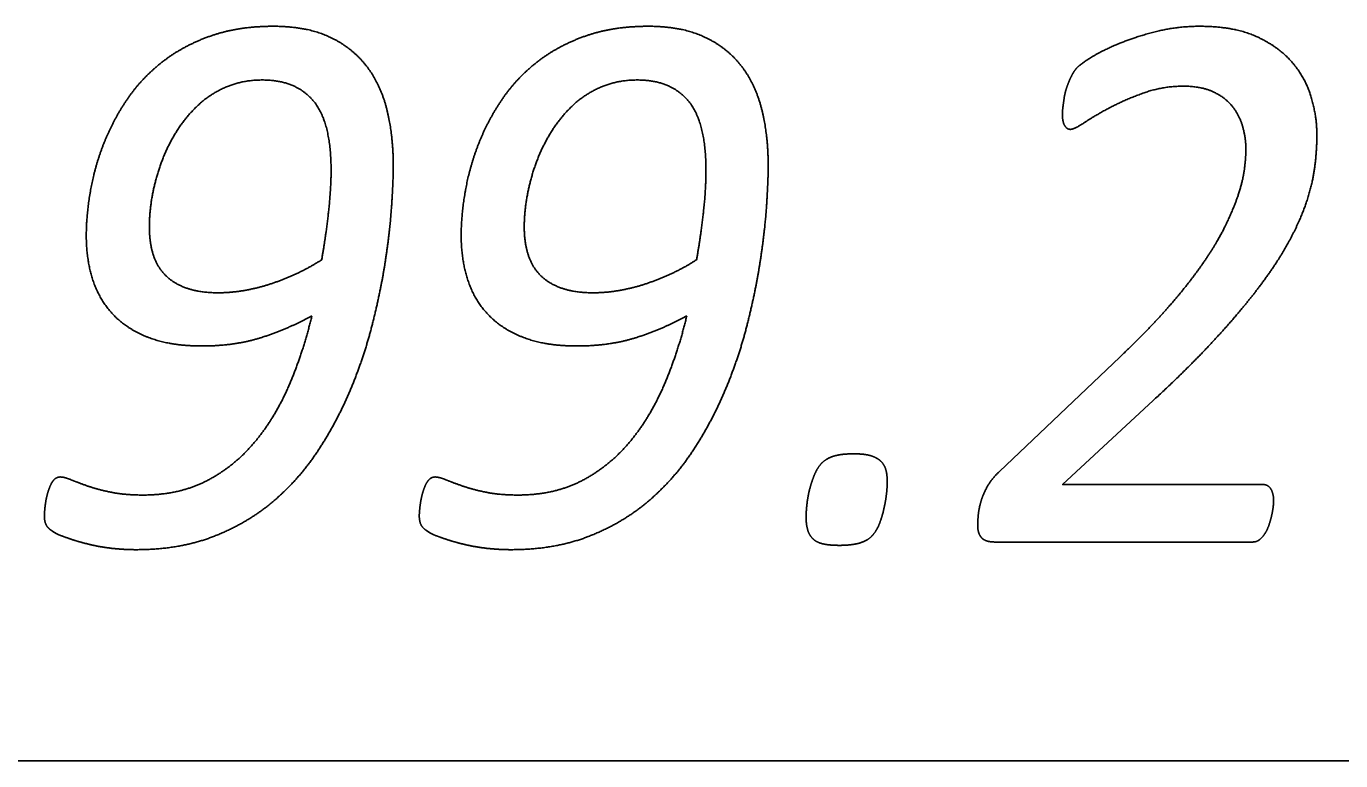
# Model space of a CAD drawing. Extents: x -14196 to 143, y -6096 to 28.
# Drawn here: x 81.4386 to 81.7603, y -7.5789 to -7.399 of the extents above; entities that cross this region are included whole.
import ezdxf

# ---------------------------------------------------------------- set-up
doc = ezdxf.new("R2010")
doc.units = 0
doc.layers.add('RS_Raster1', color=7, linetype='Continuous')
doc.layers.add('SH_Text', color=7, linetype='Continuous')

msp = doc.modelspace()

# ---------------------------------------------------------------- linework, layer by layer
at = {"layer": 'RS_Raster1'}
msp.add_line((81.09453, -7.57886), (94.54453, -7.57886), dxfattribs=at)
at = {"layer": 'SH_Text'}
for p, q in [((81.46868, -7.44818), (81.46868, -7.44818)), ((81.56046, -7.44818), (81.56046, -7.44818)), ((81.45324, -7.45033), (81.45324, -7.45033)), ((81.54502, -7.45033), (81.54502, -7.45033)), ((81.67678, -7.50804), (81.70626, -7.48)), ((81.64933, -7.51054), (81.64933, -7.51054)), ((81.74392, -7.51517), (81.74392, -7.51517)), ((81.73887, -7.5253), (81.67556, -7.5253))]:
    msp.add_line(p, q, dxfattribs=at)
msp.add_lwpolyline([(81.7144, -7.49068), (81.69223, -7.51122), (81.74117, -7.51122)], dxfattribs=at)
for points in [[(81.49903, -7.39901), (81.49054, -7.39901), (81.48387, -7.40132)], [(81.51265, -7.40156), (81.5071, -7.39901), (81.49903, -7.39901)], [(81.59082, -7.39901), (81.58233, -7.39901), (81.57565, -7.40132)], [(81.60443, -7.40156), (81.59889, -7.39901), (81.59082, -7.39901)], [(81.70653, -7.40306), (81.7106, -7.40142), (81.71555, -7.40021)], [(81.71555, -7.40021), (81.72051, -7.39901), (81.72582, -7.39901)], [(81.72582, -7.39901), (81.73432, -7.39901), (81.7399, -7.40161)], [(81.48387, -7.40132), (81.4772, -7.40363), (81.47207, -7.40758)], [(81.52174, -7.40863), (81.51819, -7.40411), (81.51265, -7.40156)], [(81.57565, -7.40132), (81.56898, -7.40363), (81.56385, -7.40758)], [(81.61352, -7.40863), (81.60998, -7.40411), (81.60443, -7.40156)], [(81.69958, -7.40643), (81.70246, -7.40469), (81.70653, -7.40306)], [(81.7399, -7.40161), (81.74548, -7.4042), (81.74871, -7.40815)], [(81.69573, -7.40922), (81.69671, -7.40816), (81.69958, -7.40643)], [(81.47207, -7.40758), (81.46694, -7.41153), (81.4634, -7.41668)], [(81.52684, -7.41946), (81.52529, -7.41316), (81.52174, -7.40863)], [(81.56385, -7.40758), (81.55872, -7.41153), (81.55519, -7.41668)], [(81.61862, -7.41946), (81.61707, -7.41316), (81.61352, -7.40863)], [(81.69463, -7.41081), (81.69512, -7.4099), (81.69573, -7.40922)], [(81.74871, -7.40815), (81.75194, -7.41209), (81.75322, -7.41671)], [(81.48085, -7.41813), (81.4839, -7.41533), (81.4878, -7.41375)], [(81.4878, -7.41375), (81.49169, -7.41216), (81.49638, -7.41216)], [(81.49638, -7.41216), (81.50455, -7.41216), (81.50886, -7.41731)], [(81.57263, -7.41813), (81.57569, -7.41533), (81.57958, -7.41375)], [(81.57958, -7.41375), (81.58348, -7.41216), (81.58817, -7.41216)], [(81.58817, -7.41216), (81.59634, -7.41216), (81.60064, -7.41731)], [(81.69304, -7.41471), (81.69335, -7.41365), (81.69375, -7.41269)], [(81.69375, -7.41269), (81.69414, -7.41173), (81.69463, -7.41081)], [(81.72183, -7.41368), (81.71678, -7.41368), (81.71218, -7.41531)], [(81.72947, -7.41522), (81.72645, -7.41368), (81.72183, -7.41368)], [(81.4634, -7.41668), (81.45987, -7.42183), (81.45761, -7.42751)], [(81.55519, -7.41668), (81.55165, -7.42183), (81.5494, -7.42751)], [(81.69233, -7.4188), (81.69246, -7.41789), (81.6926, -7.41683)], [(81.6926, -7.41683), (81.69273, -7.41577), (81.69304, -7.41471)], [(81.71218, -7.41531), (81.70758, -7.41695), (81.70387, -7.41891)], [(81.73414, -7.41905), (81.7325, -7.41675), (81.72947, -7.41522)], [(81.75322, -7.41671), (81.7545, -7.42133), (81.7545, -7.42546)], [(81.47549, -7.42453), (81.47779, -7.42092), (81.48085, -7.41813)], [(81.50886, -7.41731), (81.51317, -7.42246), (81.51317, -7.43431)], [(81.52839, -7.43317), (81.52839, -7.42576), (81.52684, -7.41946)], [(81.56728, -7.42453), (81.56958, -7.42092), (81.57263, -7.41813)], [(81.60064, -7.41731), (81.60495, -7.42246), (81.60495, -7.43431)], [(81.62018, -7.43317), (81.62018, -7.42576), (81.61862, -7.41946)], [(81.6922, -7.42049), (81.6922, -7.41972), (81.69233, -7.4188)], [(81.70387, -7.41891), (81.70015, -7.42088), (81.69763, -7.42256)], [(81.73645, -7.42399), (81.73579, -7.42135), (81.73414, -7.41905)], [(81.69273, -7.42328), (81.6922, -7.42232), (81.6922, -7.42049)], [(81.69414, -7.42425), (81.69326, -7.42425), (81.69273, -7.42328)], [(81.69763, -7.42256), (81.69511, -7.42425), (81.69414, -7.42425)], [(81.47169, -7.43219), (81.47319, -7.42815), (81.47549, -7.42453)], [(81.56347, -7.43219), (81.56498, -7.42815), (81.56728, -7.42453)], [(81.73712, -7.42892), (81.73712, -7.42662), (81.73645, -7.42399)], [(81.7545, -7.42546), (81.7545, -7.42941), (81.75397, -7.43354)], [(81.45761, -7.42751), (81.45536, -7.43319), (81.4543, -7.43912)], [(81.5494, -7.42751), (81.54714, -7.43319), (81.54608, -7.43912)], [(81.73677, -7.43397), (81.73712, -7.43114), (81.73712, -7.42892)], [(81.46943, -7.44033), (81.47018, -7.43624), (81.47169, -7.43219)], [(81.52799, -7.44294), (81.52839, -7.43692), (81.52839, -7.43317)], [(81.56122, -7.44033), (81.56197, -7.43624), (81.56347, -7.43219)], [(81.61978, -7.44294), (81.62018, -7.43692), (81.62018, -7.43317)], [(81.51317, -7.43431), (81.51317, -7.43855), (81.51259, -7.44404)], [(81.60495, -7.43431), (81.60495, -7.43855), (81.60438, -7.44404)], [(81.73526, -7.44027), (81.73641, -7.43681), (81.73677, -7.43397)], [(81.75397, -7.43354), (81.75344, -7.43768), (81.75189, -7.44225)], [(81.4543, -7.43912), (81.45324, -7.44504), (81.45324, -7.45033)], [(81.54608, -7.43912), (81.54502, -7.44504), (81.54502, -7.45033)], [(81.46868, -7.44818), (81.46868, -7.44443), (81.46943, -7.44033)], [(81.56046, -7.44818), (81.56046, -7.44443), (81.56122, -7.44033)], [(81.73207, -7.44792), (81.7341, -7.44374), (81.73526, -7.44027)], [(81.75189, -7.44225), (81.75034, -7.44682), (81.74756, -7.45191)], [(81.51259, -7.44404), (81.51202, -7.44953), (81.51087, -7.45618)], [(81.52649, -7.45626), (81.52759, -7.44895), (81.52799, -7.44294)], [(81.60438, -7.44404), (81.6038, -7.44953), (81.60265, -7.45618)], [(81.61827, -7.45626), (81.61938, -7.44895), (81.61978, -7.44294)], [(81.46956, -7.45473), (81.46868, -7.45175), (81.46868, -7.44818)], [(81.56135, -7.45473), (81.56046, -7.45175), (81.56046, -7.44818)], [(81.72661, -7.45706), (81.73003, -7.4521), (81.73207, -7.44792)], [(81.45324, -7.45033), (81.45324, -7.45602), (81.45478, -7.46093)], [(81.54502, -7.45033), (81.54502, -7.45602), (81.54657, -7.46093)], [(81.74756, -7.45191), (81.74477, -7.45701), (81.7403, -7.46293)], [(81.47248, -7.45984), (81.47045, -7.45772), (81.46956, -7.45473)], [(81.56427, -7.45984), (81.56223, -7.45772), (81.56135, -7.45473)], [(81.51087, -7.45618), (81.5082, -7.45791), (81.50519, -7.45936)], [(81.52334, -7.47171), (81.52538, -7.46358), (81.52649, -7.45626)], [(81.60265, -7.45618), (81.59999, -7.45791), (81.59697, -7.45936)], [(81.61513, -7.47171), (81.61716, -7.46358), (81.61827, -7.45626)], [(81.71819, -7.46773), (81.7232, -7.46201), (81.72661, -7.45706)], [(81.45478, -7.46093), (81.45633, -7.46584), (81.45973, -7.4695)], [(81.47774, -7.46311), (81.47452, -7.46196), (81.47248, -7.45984)], [(81.49893, -7.46191), (81.49569, -7.46302), (81.49227, -7.46364)], [(81.50519, -7.45936), (81.50217, -7.4608), (81.49893, -7.46191)], [(81.54657, -7.46093), (81.54811, -7.46584), (81.55151, -7.4695)], [(81.56953, -7.46311), (81.5663, -7.46196), (81.56427, -7.45984)], [(81.59071, -7.46191), (81.58747, -7.46302), (81.58406, -7.46364)], [(81.59697, -7.45936), (81.59395, -7.4608), (81.59071, -7.46191)], [(81.48557, -7.46427), (81.48097, -7.46427), (81.47774, -7.46311)], [(81.49227, -7.46364), (81.48886, -7.46427), (81.48557, -7.46427)], [(81.57736, -7.46427), (81.57276, -7.46427), (81.56953, -7.46311)], [(81.58406, -7.46364), (81.58064, -7.46427), (81.57736, -7.46427)], [(81.7403, -7.46293), (81.73583, -7.46884), (81.7295, -7.47572)], [(81.70626, -7.48), (81.71318, -7.47346), (81.71819, -7.46773)], [(81.45973, -7.4695), (81.46313, -7.47316), (81.46851, -7.47523)], [(81.49658, -7.47508), (81.50324, -7.47287), (81.50848, -7.46988)], [(81.50848, -7.46988), (81.50635, -7.47882), (81.50294, -7.4868)], [(81.51803, -7.48773), (81.5213, -7.47984), (81.52334, -7.47171)], [(81.55151, -7.4695), (81.55491, -7.47316), (81.5603, -7.47523)], [(81.58837, -7.47508), (81.59502, -7.47287), (81.60026, -7.46988)], [(81.60026, -7.46988), (81.59813, -7.47882), (81.59472, -7.4868)], [(81.60981, -7.48773), (81.61309, -7.47984), (81.61513, -7.47171)], [(81.46851, -7.47523), (81.4739, -7.4773), (81.4815, -7.4773)], [(81.4815, -7.4773), (81.48993, -7.4773), (81.49658, -7.47508)], [(81.5603, -7.47523), (81.56569, -7.4773), (81.57328, -7.4773)], [(81.57328, -7.4773), (81.58171, -7.4773), (81.58837, -7.47508)], [(81.7295, -7.47572), (81.72317, -7.4826), (81.7144, -7.49068)], [(81.50294, -7.4868), (81.49952, -7.49477), (81.49452, -7.50078)], [(81.5101, -7.50274), (81.51475, -7.49562), (81.51803, -7.48773)], [(81.59472, -7.4868), (81.59131, -7.49477), (81.5863, -7.50078)], [(81.60188, -7.50274), (81.60653, -7.49562), (81.60981, -7.48773)], [(81.49452, -7.50078), (81.48951, -7.50678), (81.48277, -7.51029)], [(81.5863, -7.50078), (81.58129, -7.50678), (81.57455, -7.51029)], [(81.49907, -7.5153), (81.50544, -7.50986), (81.5101, -7.50274)], [(81.59085, -7.5153), (81.59723, -7.50986), (81.60188, -7.50274)], [(81.63604, -7.50433), (81.63785, -7.50371), (81.6412, -7.50371)], [(81.6412, -7.50371), (81.64379, -7.50371), (81.64536, -7.50419)], [(81.63154, -7.50876), (81.6322, -7.50717), (81.63321, -7.50606)], [(81.63321, -7.50606), (81.63423, -7.50496), (81.63604, -7.50433)], [(81.64536, -7.50419), (81.64692, -7.50467), (81.64781, -7.50558)], [(81.64781, -7.50558), (81.64871, -7.50649), (81.64902, -7.50775)], [(81.44549, -7.5099), (81.44492, -7.51043), (81.44452, -7.5113)], [(81.44686, -7.50938), (81.44607, -7.50938), (81.44549, -7.5099)], [(81.44947, -7.51005), (81.44783, -7.50938), (81.44686, -7.50938)], [(81.45357, -7.51159), (81.4511, -7.51072), (81.44947, -7.51005)], [(81.48277, -7.51029), (81.47603, -7.5138), (81.46708, -7.5138)], [(81.53728, -7.5099), (81.53671, -7.51043), (81.53631, -7.5113)], [(81.53865, -7.50938), (81.53785, -7.50938), (81.53728, -7.5099)], [(81.54125, -7.51005), (81.53962, -7.50938), (81.53865, -7.50938)], [(81.54536, -7.51159), (81.54289, -7.51072), (81.54125, -7.51005)], [(81.57455, -7.51029), (81.56782, -7.5138), (81.55886, -7.5138)], [(81.63039, -7.51217), (81.63087, -7.51034), (81.63154, -7.50876)], [(81.64902, -7.50775), (81.64933, -7.509), (81.64933, -7.51054)], [(81.67386, -7.51166), (81.67492, -7.50978), (81.67678, -7.50804)], [(81.44382, -7.51322), (81.44351, -7.51428), (81.44333, -7.51534)], [(81.44452, -7.5113), (81.44413, -7.51217), (81.44382, -7.51322)], [(81.4594, -7.51313), (81.45604, -7.51245), (81.45357, -7.51159)], [(81.46708, -7.5138), (81.46275, -7.5138), (81.4594, -7.51313)], [(81.5356, -7.51322), (81.53529, -7.51428), (81.53512, -7.51534)], [(81.53631, -7.5113), (81.53591, -7.51217), (81.5356, -7.51322)], [(81.55118, -7.51313), (81.54783, -7.51245), (81.54536, -7.51159)], [(81.55886, -7.5138), (81.55454, -7.5138), (81.55118, -7.51313)], [(81.62968, -7.51588), (81.6299, -7.514), (81.63039, -7.51217)], [(81.64933, -7.51054), (81.64933, -7.51188), (81.64911, -7.51371)], [(81.67227, -7.51537), (81.6728, -7.51354), (81.67386, -7.51166)], [(81.74117, -7.51122), (81.74268, -7.51122), (81.7433, -7.51242)], [(81.7433, -7.51242), (81.74392, -7.51363), (81.74392, -7.51517)], [(81.44333, -7.51534), (81.44316, -7.5164), (81.44307, -7.51741)], [(81.48436, -7.52396), (81.49269, -7.52073), (81.49907, -7.5153)], [(81.53512, -7.51534), (81.53494, -7.5164), (81.53485, -7.51741)], [(81.57614, -7.52396), (81.58447, -7.52073), (81.59085, -7.5153)], [(81.62946, -7.51929), (81.62946, -7.51775), (81.62968, -7.51588)], [(81.64911, -7.51371), (81.64889, -7.51554), (81.64844, -7.51746)], [(81.6716, -7.51875), (81.67173, -7.5172), (81.67227, -7.51537)], [(81.74379, -7.51681), (81.74366, -7.51787), (81.74339, -7.51898)], [(81.74392, -7.51517), (81.74392, -7.51575), (81.74379, -7.51681)], [(81.44307, -7.51741), (81.44298, -7.51842), (81.44298, -7.5189)], [(81.44298, -7.5189), (81.44298, -7.52063), (81.44373, -7.5216)], [(81.53485, -7.51741), (81.53476, -7.51842), (81.53476, -7.5189)], [(81.53476, -7.5189), (81.53476, -7.52063), (81.53551, -7.5216)], [(81.62982, -7.52223), (81.62946, -7.52093), (81.62946, -7.51929)], [(81.64844, -7.51746), (81.64799, -7.51939), (81.64733, -7.52102)], [(81.67147, -7.52125), (81.67147, -7.52029), (81.6716, -7.51875)], [(81.74339, -7.51898), (81.74313, -7.52009), (81.74273, -7.52125)], [(81.44373, -7.5216), (81.44448, -7.52256), (81.44651, -7.52352)], [(81.53551, -7.5216), (81.53626, -7.52256), (81.53829, -7.52352)], [(81.63105, -7.52444), (81.63017, -7.52352), (81.62982, -7.52223)], [(81.64733, -7.52102), (81.64666, -7.52266), (81.64559, -7.52381)], [(81.67169, -7.52294), (81.67147, -7.52222), (81.67147, -7.52125)], [(81.67236, -7.52419), (81.67191, -7.52366), (81.67169, -7.52294)], [(81.74175, -7.52328), (81.74118, -7.52414), (81.74047, -7.52472)], [(81.74273, -7.52125), (81.74233, -7.52241), (81.74175, -7.52328)], [(81.44651, -7.52352), (81.44819, -7.5242), (81.45031, -7.52487)], [(81.45031, -7.52487), (81.45242, -7.52554), (81.45481, -7.52607)], [(81.45481, -7.52607), (81.45719, -7.5266), (81.45988, -7.52689)], [(81.46549, -7.52718), (81.47603, -7.52718), (81.48436, -7.52396)], [(81.53829, -7.52352), (81.53997, -7.5242), (81.54209, -7.52487)], [(81.54209, -7.52487), (81.54421, -7.52554), (81.54659, -7.52607)], [(81.54659, -7.52607), (81.54897, -7.5266), (81.55167, -7.52689)], [(81.55727, -7.52718), (81.56781, -7.52718), (81.57614, -7.52396)], [(81.63352, -7.52574), (81.63193, -7.52535), (81.63105, -7.52444)], [(81.63757, -7.52612), (81.6351, -7.52612), (81.63352, -7.52574)], [(81.64256, -7.52555), (81.6406, -7.52612), (81.63757, -7.52612)], [(81.64559, -7.52381), (81.64452, -7.52497), (81.64256, -7.52555)], [(81.6736, -7.52501), (81.6728, -7.52472), (81.67236, -7.52419)], [(81.67556, -7.5253), (81.6744, -7.5253), (81.6736, -7.52501)], [(81.74047, -7.52472), (81.73976, -7.5253), (81.73887, -7.5253)], [(81.45988, -7.52689), (81.46257, -7.52718), (81.46549, -7.52718)], [(81.55167, -7.52689), (81.55436, -7.52718), (81.55727, -7.52718)]]:
    msp.add_open_spline(points, degree=2, dxfattribs=at)

doc.saveas('drawing.dxf')
